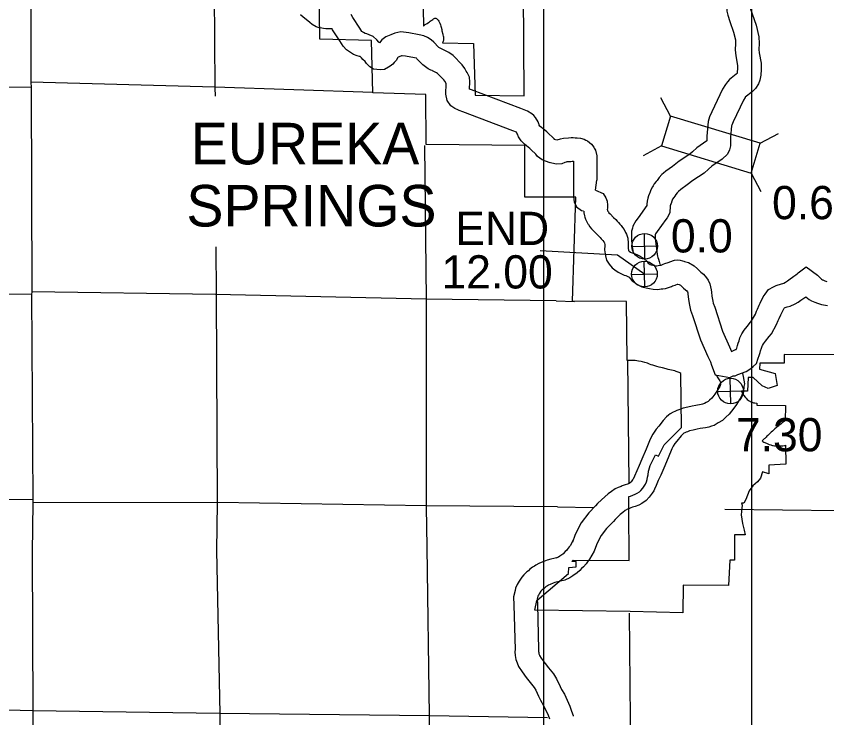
# Model space of a CAD drawing. Extents: x 77230 to 630905, y 790554 to 1662844.
# Drawn here: x 354221 to 374822, y 1590114 to 1607947 of the extents above; entities that cross this region are included whole.
import ezdxf

# ---------------------------------------------------------------- set-up
doc = ezdxf.new("R2010")
doc.units = 0
for name, color, linetype in [('Level 12', 7, 'Continuous'), ('Level 15', 7, 'Continuous'), ('Level 16', 7, 'Continuous'), ('Level 19', 7, 'Continuous'), ('Level 22', 7, 'Continuous'), ('Level 23', 7, 'Continuous'), ('Level 27', 7, 'Continuous'), ('Level 28', 7, 'Continuous'), ('Level 31', 7, 'Continuous'), ('Level 32', 7, 'Continuous'), ('Level 34', 7, 'Continuous')]:
    doc.layers.add(name, color=color, linetype=linetype)

msp = doc.modelspace()

# ---------------------------------------------------------------- linework, layer by layer
at = {"layer": 'Level 12'}
for points in [[(367152, 1603349), (367152, 1604657), (364640, 1604684), (364630, 1605957), (363283, 1606003), (363252, 1607329), (361934, 1607366), (361905, 1609994)], [(364533, 1609917), (364573, 1607694), (364618, 1607732), (364631, 1607742), (364651, 1607755), (364664, 1607764), (364699, 1607786), (364724, 1607804), (364741, 1607820), (364769, 1607839), (364784, 1607849), (364808, 1607867), (364829, 1607881), (364843, 1607889), (364857, 1607894), (364872, 1607898), (364884, 1607897), (364890, 1607894), (364899, 1607888), (364909, 1607880), (364917, 1607873), (364925, 1607865), (364936, 1607856), (364944, 1607847), (364961, 1607821), (364971, 1607806), (364978, 1607790), (364988, 1607771), (365005, 1607725), (365016, 1607692), (365022, 1607668), (365035, 1607605), (365040, 1607572), (365062, 1607490), (365065, 1607472), (365073, 1607442), (365077, 1607428), (365080, 1607416), (365082, 1607402), (365083, 1607386), (365082, 1607367), (365081, 1607353), (365081, 1607343), (365079, 1607329), (365075, 1607310), (365054, 1607269), (365847, 1607256), (365884, 1605941), (367135, 1605926), (367117, 1608579)], [(370465, 1596802), (370547, 1596768), (370688, 1597050), (371131, 1597489), (371111, 1598869), (371087, 1598883), (371070, 1598891), (371044, 1598901), (371022, 1598909), (370993, 1598920), (370956, 1598929), (370917, 1598938), (370878, 1598948), (370835, 1598959), (370792, 1598970), (370737, 1598985), (370644, 1599006), (370566, 1599025), (370504, 1599041), (370453, 1599058), (370404, 1599073), (370361, 1599087), (370315, 1599104), (370269, 1599124), (370197, 1599148), (370139, 1599162), (370103, 1599168), (370036, 1599180), (369991, 1599186), (369949, 1599193), (369908, 1599193), (369878, 1599193), (369843, 1599195), (369804, 1599196), (369749, 1599196), (369730, 1600694), (368363, 1600707), (368443, 1603348), (367152, 1603349)], [(375059, 1599338), (373738, 1599344), (373737, 1599127), (373118, 1599124), (373116, 1598978), (373508, 1598864), (373561, 1598563), (373328, 1598487), (373181, 1598555), (372947, 1598760), (372824, 1598767), (372808, 1598418), (372654, 1598412), (372679, 1598358), (372693, 1598336), (372713, 1598306), (372745, 1598265), (372772, 1598235), (372802, 1598203), (372821, 1598188), (372846, 1598171), (372862, 1598163), (372878, 1598157), (372897, 1598149), (372916, 1598139), (372928, 1598133), (372945, 1598126), (372959, 1598121), (372972, 1598119), (372981, 1598118), (372994, 1598116), (373042, 1598110), (373043, 1598059), (373770, 1598052), (373765, 1597662), (373735, 1597644), (373722, 1597633), (373710, 1597625), (373692, 1597610), (373677, 1597599), (373654, 1597581), (373628, 1597562), (373601, 1597543), (373570, 1597519), (373540, 1597493), (373501, 1597457), (373467, 1597428), (373440, 1597402), (373412, 1597375), (373383, 1597350), (373350, 1597317), (373326, 1597292), (373302, 1597269), (373282, 1597251), (373265, 1597234), (373244, 1597216), (373230, 1597203), (373176, 1597150)], [(373776, 1597042), (373780, 1596558), (373350, 1596531), (373348, 1596316), (373187, 1596365), (373137, 1596206), (373065, 1596108), (372946, 1596011), (372849, 1595883), (372762, 1595661), (372714, 1595570), (372651, 1595568)], [(373176, 1597150), (373196, 1597138), (373226, 1597122), (373287, 1597092), (373320, 1597077), (373354, 1597064), (373396, 1597052), (373417, 1597046), (373442, 1597039), (373461, 1597035), (373493, 1597029), (373516, 1597025), (373561, 1597022), (373593, 1597023), (373624, 1597024), (373666, 1597027), (373701, 1597030), (373752, 1597037), (373776, 1597042)], [(369794, 1595737), (369834, 1595749), (369894, 1595770), (369952, 1595795), (370006, 1595825), (370059, 1595860), (370096, 1595891), (370148, 1595948), (370184, 1595999), (370214, 1596055), (370237, 1596113), (370256, 1596172), (370269, 1596232), (370280, 1596293), (370293, 1596381), (370299, 1596412), (370314, 1596471), (370334, 1596528), (370465, 1596802)], [(369788, 1595434), (369794, 1595737)], [(372651, 1595568), (372664, 1595546), (372669, 1595519), (372660, 1595441), (372649, 1595270), (372683, 1595053), (372718, 1594884), (372749, 1594764)], [(368377, 1594119), (369803, 1594112), (369788, 1595434)], [(372749, 1594764), (372473, 1594766)], [(372473, 1594766), (372474, 1594119)], [(372474, 1594119), (372355, 1594117), (372323, 1593475), (371173, 1593482), (371162, 1592778), (369823, 1592816), (367405, 1592850), (367450, 1593093), (368254, 1593779), (368266, 1593934), (368453, 1593953), (368450, 1594086)], [(368342, 1594086), (368377, 1594119)], [(368450, 1594086), (368342, 1594086)]]:
    msp.add_lwpolyline(points, dxfattribs=at)
at = {"layer": 'Level 15'}
for points in [[(354594, 1609113), (354590, 1606273), (354598, 1606135), (354619, 1600942), (354608, 1600871), (354642, 1595652), (354641, 1595578), (354624, 1594312)], [(354624, 1594312), (354645, 1590288), (354644, 1585065), (354598, 1579843), (354599, 1579713), (354592, 1574536), (354586, 1574466), (354526, 1569264)]]:
    msp.add_lwpolyline(points, dxfattribs=at)
at = {"layer": 'Level 16'}
for points in [[(359246, 1609740), (359272, 1606126), (359274, 1605918)], [(363285, 1606008), (359268, 1606140), (354590, 1606273)], [(354598, 1606135), (352106, 1606171)], [(364600, 1604657), (364640, 1600740), (364642, 1595478), (364659, 1594455)], [(359298, 1602086), (359306, 1600878), (359327, 1595573), (359314, 1594367)], [(354608, 1600871), (349351, 1600951), (344053, 1601071), (338821, 1601069), (337515, 1601092)], [(367947, 1600711), (364642, 1600752), (359286, 1600876), (354619, 1600942)], [(367947, 1600711), (368412, 1600693)], [(369760, 1599193), (369793, 1596091)], [(354642, 1595652), (349419, 1595682), (344760, 1595757)], [(367975, 1595476), (364636, 1595500), (359349, 1595585), (354641, 1595578)], [(367975, 1595476), (368884, 1595459)], [(372230, 1595417), (375161, 1595385), (380321, 1595346), (385684, 1595389)], [(359314, 1594367), (359397, 1590218), (359446, 1585039)], [(364659, 1594455), (364714, 1590160), (364732, 1584975)], [(369798, 1592776), (369827, 1590083), (369840, 1586563)], [(354645, 1590288), (349428, 1590423), (348727, 1590430)], [(367724, 1590116), (364722, 1590168), (359389, 1590222), (354645, 1590288)]]:
    msp.add_lwpolyline(points, dxfattribs=at)
at = {"layer": 'Level 19'}
for p, q in [((370854, 1605408), (370605, 1605873)), ((373128, 1604718), (373593, 1604967)), ((370624, 1604650), (370158, 1604401)), ((372898, 1603960), (373146, 1603494))]:
    msp.add_line(p, q, dxfattribs=at)
msp.add_lwpolyline([(373128, 1604718), (370854, 1605408), (370624, 1604650), (372898, 1603960)], close=True, dxfattribs=at)
at = {"layer": 'Level 22'}
for points in [[(372281, 1608622), (372302, 1608450), (372302, 1608436), (372281, 1608265), (372283, 1608076), (372305, 1607976), (372354, 1607814), (372455, 1607543), (372501, 1607345), (372503, 1607255), (372496, 1607088), (372507, 1606940), (372553, 1606695), (372554, 1606614), (372548, 1606528), (372541, 1606493), (372538, 1606487), (372523, 1606472), (372353, 1606339), (372296, 1606282), (372245, 1606214), (372175, 1606091), (371903, 1605520)], [(372877, 1608694), (372902, 1608489), (372903, 1608400), (372882, 1608231), (372882, 1608143), (372886, 1608128), (372923, 1608007), (373031, 1607716), (373099, 1607420), (373103, 1607251), (373097, 1607097), (373103, 1607017), (373152, 1606757), (373155, 1606596), (373144, 1606452), (373120, 1606321), (373087, 1606230), (373008, 1606110), (372924, 1606024), (372751, 1605888), (372749, 1605886), (372747, 1605884), (372707, 1605813), (372445, 1605262)], [(371902, 1605517), (371840, 1605385), (371810, 1605274), (371770, 1604896), (371772, 1604777), (371521, 1604604), (371413, 1604500), (371345, 1604442), (371069, 1604263), (370898, 1604128)], [(372446, 1605265), (372406, 1605178), (372402, 1605162), (372371, 1604869), (372374, 1604650), (372351, 1604547), (372295, 1604440), (372163, 1604317), (371902, 1604138), (371816, 1604055), (371703, 1603959), (371420, 1603775), (371270, 1603657)], [(370898, 1604128), (370732, 1604011), (370676, 1603959), (370633, 1603920), (370563, 1603847), (370507, 1603771), (370486, 1603743), (370439, 1603686), (370411, 1603638), (370395, 1603613), (370350, 1603535), (370326, 1603458), (370318, 1603440), (370291, 1603383), (370270, 1603320), (370253, 1603243), (370246, 1603169), (370245, 1603137), (370026, 1602823), (369966, 1602743), (369934, 1602687), (369926, 1602672), (369896, 1602613), (369880, 1602562), (369859, 1602483), (369855, 1602383), (369860, 1602256), (369871, 1602154), (369905, 1601926)], [(371270, 1603657), (371110, 1603543), (371053, 1603490), (371023, 1603459), (370988, 1603411), (370956, 1603369), (370931, 1603339), (370925, 1603330), (370911, 1603306), (370903, 1603293), (370888, 1603245), (370863, 1603189), (370849, 1603160), (370849, 1603158), (370846, 1603146), (370845, 1603132), (370844, 1603102), (370838, 1603040), (370836, 1603028), (370834, 1602947), (370765, 1602821), (370729, 1602782), (370512, 1602471), (370470, 1602415), (370460, 1602397), (370457, 1602391), (370456, 1602389), (370456, 1602385), (370459, 1602300), (370467, 1602230), (370505, 1601972), (370514, 1601892), (370521, 1601849), (370532, 1601813), (370549, 1601773), (370563, 1601715), (370583, 1601645), (370583, 1601634)], [(372015, 1598817), (372032, 1598784), (372085, 1598706), (372102, 1598675), (372110, 1598660), (372120, 1598608), (372118, 1598584), (372106, 1598537), (372073, 1598483), (372027, 1598413), (371977, 1598342), (371898, 1598238), (371845, 1598190), (371811, 1598157), (371754, 1598126), (371715, 1598101), (371662, 1598082), (371630, 1598076), (371492, 1598054), (371397, 1598033), (371293, 1598010), (371173, 1597982), (371102, 1597959), (371060, 1597941), (371009, 1597922), (370964, 1597900), (370914, 1597879), (370842, 1597841), (370795, 1597806), (370749, 1597765), (370665, 1597674), (370552, 1597530), (370485, 1597453), (370397, 1597327), (370331, 1597195), (370233, 1596944), (370125, 1596690), (370056, 1596528), (369992, 1596392), (369934, 1596258), (369900, 1596181), (369898, 1596178), (369888, 1596162), (369851, 1596113), (369835, 1596095), (369800, 1596070), (369795, 1596068), (369764, 1596056), (369695, 1596036), (369623, 1596009), (369593, 1595996), (369516, 1595971), (369443, 1595931), (369353, 1595869), (369269, 1595807), (369178, 1595730), (369094, 1595655), (368994, 1595560), (368947, 1595499), (368773, 1595324), (368580, 1595071), (368487, 1594889), (368417, 1594746), (368357, 1594578)], [(372679, 1598865), (372696, 1598790), (372731, 1598606), (372715, 1598531), (372710, 1598484), (372681, 1598359), (372647, 1598271), (372580, 1598162), (372524, 1598076), (372461, 1597987), (372342, 1597830), (372256, 1597753), (372170, 1597669), (372058, 1597609), (371958, 1597545), (371889, 1597526), (371824, 1597503), (371738, 1597485), (371605, 1597464), (371525, 1597447), (371424, 1597425), (371337, 1597405), (371313, 1597397), (371281, 1597383), (371249, 1597371), (371215, 1597354), (371171, 1597336), (371168, 1597334), (371122, 1597284), (371014, 1597147), (370959, 1597083), (370914, 1597019), (370880, 1596951), (370789, 1596718), (370677, 1596455), (370604, 1596282), (370538, 1596144), (370483, 1596018), (370444, 1595927), (370423, 1595885), (370384, 1595824), (370311, 1595725), (370228, 1595638), (370119, 1595561), (370045, 1595520), (369954, 1595487), (369884, 1595466), (369846, 1595452), (369806, 1595434), (369757, 1595419), (369701, 1595380), (369641, 1595336), (369572, 1595278), (369502, 1595215), (369440, 1595156), (369402, 1595107), (369386, 1595090), (369227, 1594929), (369089, 1594749), (369023, 1594620), (368971, 1594513), (368914, 1594352)], [(368380, 1594627), (368300, 1594489), (368274, 1594457), (368223, 1594391), (368207, 1594368), (368174, 1594342), (368124, 1594284), (368113, 1594275), (368038, 1594224), (368002, 1594200), (367939, 1594172)], [(368914, 1594352), (368794, 1594144), (368743, 1594082), (368703, 1594030), (368642, 1593947), (368592, 1593908), (368548, 1593856), (368476, 1593796), (368369, 1593724), (368291, 1593673), (368164, 1593615)], [(367990, 1594190), (367883, 1594163), (367807, 1594147), (367717, 1594122), (367632, 1594089), (367560, 1594057), (367503, 1594035), (367424, 1593992), (367397, 1593972), (367342, 1593941), (367263, 1593880), (367239, 1593853), (367202, 1593827), (367119, 1593746), (367075, 1593686), (367003, 1593589), (366957, 1593505), (366911, 1593407), (366898, 1593351), (366861, 1593192), (366870, 1592976), (366899, 1591850), (366897, 1591788), (366904, 1591698), (366922, 1591599), (366949, 1591510), (366984, 1591417), (367077, 1591284), (367185, 1591134), (367280, 1591012), (367382, 1590881), (367426, 1590812), (367499, 1590664), (367543, 1590558), (367625, 1590429), (367738, 1590180), (367771, 1590088)], [(368164, 1593615), (368017, 1593578), (367948, 1593564), (367907, 1593552), (367864, 1593536), (367792, 1593503), (367753, 1593488), (367749, 1593486), (367728, 1593470), (367676, 1593440), (367671, 1593436), (367636, 1593398), (367585, 1593363), (367573, 1593351), (367558, 1593330), (367511, 1593267), (367493, 1593234), (367480, 1593207), (367464, 1593137), (367470, 1592996), (367499, 1591849), (367498, 1591802), (367500, 1591776), (367506, 1591739), (367517, 1591704), (367518, 1591700), (367567, 1591631), (367666, 1591493), (367753, 1591381), (367873, 1591228), (367950, 1591106), (368045, 1590913), (368077, 1590836), (368154, 1590714), (368294, 1590407), (368338, 1590283), (368375, 1590170), (368380, 1590152)]]:
    msp.add_lwpolyline(points, dxfattribs=at)
at = {"layer": 'Level 23'}
for points in [[(361518, 1607926), (361447, 1607981)], [(367783, 1604221), (367728, 1604242), (367672, 1604259), (367586, 1604298), (367471, 1604377), (367426, 1604442), (367313, 1604551), (367273, 1604582), (367193, 1604652), (367137, 1604695), (367058, 1604778), (366989, 1604883), (366961, 1604945), (366947, 1604975), (366940, 1604997), (366839, 1605035), (365571, 1605513), (365482, 1605549), (365448, 1605566), (365371, 1605604), (365264, 1605666), (365170, 1605804), (365139, 1605965), (365147, 1606238), (365112, 1606299), (365092, 1606328), (364929, 1606491), (364906, 1606508), (364852, 1606534), (364803, 1606558), (364789, 1606566), (364758, 1606578), (364693, 1606613), (364620, 1606659), (364556, 1606708), (364402, 1606866), (364391, 1606877), (364345, 1606886), (364111, 1606932), (364031, 1606941), (364015, 1606937), (363954, 1606916), (363931, 1606906), (363922, 1606896), (363877, 1606825), (363829, 1606773), (363791, 1606731), (363727, 1606676), (363683, 1606648), (363583, 1606596), (363472, 1606585), (363300, 1606602), (363208, 1606662), (363121, 1606747), (363094, 1606792), (363027, 1606849), (362993, 1606886), (362969, 1606913), (362961, 1606920), (362942, 1606925), (362889, 1606939), (362794, 1606977), (362617, 1607096), (362533, 1607185), (362448, 1607320), (362261, 1607604), (362248, 1607628), (362237, 1607629), (362212, 1607630), (362148, 1607625), (362087, 1607627), (362029, 1607632), (361990, 1607639), (361925, 1607652), (361841, 1607677), (361744, 1607733), (361683, 1607784), (361548, 1607893), (361518, 1607926)], [(367898, 1604819), (367706, 1605007), (367653, 1605047), (367571, 1605118), (367539, 1605143), (367532, 1605150), (367515, 1605176), (367508, 1605192), (367501, 1605212), (367487, 1605260), (367418, 1605370), (367373, 1605423), (367322, 1605466), (367214, 1605536), (367050, 1605597), (365790, 1606072), (365743, 1606091), (365748, 1606278), (365741, 1606396), (365684, 1606512), (365659, 1606551), (365623, 1606615), (365557, 1606713), (365323, 1606945), (365220, 1607022), (365113, 1607074), (365082, 1607089), (365048, 1607108), (365010, 1607123), (364995, 1607132), (364963, 1607152), (364954, 1607158), (364832, 1607285), (364768, 1607350), (364677, 1607409), (364579, 1607452), (364459, 1607475), (364203, 1607526), (363995, 1607549), (363847, 1607514), (363741, 1607477), (363618, 1607426), (363517, 1607345), (363455, 1607273), (363444, 1607282), (363438, 1607289), (363389, 1607345), (363290, 1607427), (363192, 1607476), (363133, 1607495), (363097, 1607505), (363087, 1607507), (363049, 1607535), (363027, 1607543), (363019, 1607549), (363009, 1607555), (362952, 1607645), (362776, 1607913), (362732, 1607993)], [(367882, 1604821), (367971, 1604803), (368055, 1604826), (368133, 1604845), (368261, 1604855), (368326, 1604863), (368374, 1604860), (368423, 1604858), (368446, 1604856), (368479, 1604858), (368562, 1604849), (368652, 1604818), (368697, 1604795), (368698, 1604794), (368740, 1604776), (368795, 1604739), (368845, 1604693), (368901, 1604616), (368914, 1604590), (368942, 1604539), (368981, 1604398), (368981, 1603780)], [(367764, 1604233), (367944, 1604197), (368096, 1604207), (368171, 1604236), (368205, 1604245), (368226, 1604250), (368321, 1604257), (368348, 1604261), (368381, 1604259), (368381, 1603365), (368394, 1603290), (368405, 1603228), (368458, 1603101), (368592, 1603008), (368643, 1602996)], [(368948, 1603526), (368981, 1603780)], [(368948, 1603526), (369135, 1603438), (369206, 1603330), (369237, 1603249), (369251, 1603142), (369245, 1603065), (369244, 1603035), (369244, 1603033), (369245, 1603027), (369252, 1603001), (369263, 1602986), (369271, 1602971), (369284, 1602952), (369313, 1602927), (369401, 1602833), (369458, 1602776), (369492, 1602738), (369527, 1602706), (369566, 1602658), (369600, 1602624), (369634, 1602575), (369676, 1602526), (369709, 1602451), (369735, 1602408), (369764, 1602307), (369778, 1602175), (369778, 1602097), (369774, 1602039), (369781, 1601998), (369782, 1601990), (369797, 1601978), (369833, 1601951), (369850, 1601943), (369949, 1601903), (370007, 1601881), (370080, 1601845), (370129, 1601813), (370171, 1601786), (370253, 1601710), (370279, 1601673), (370322, 1601640), (370328, 1601637), (370358, 1601631), (370433, 1601613), (370481, 1601606), (370506, 1601604), (370534, 1601608), (370591, 1601615), (370609, 1601616), (370626, 1601623), (370665, 1601643), (370707, 1601658), (370734, 1601667), (370762, 1601681), (370816, 1601698), (370829, 1601702), (370952, 1601748), (371026, 1601751), (371094, 1601747), (371154, 1601729), (371185, 1601719), (371206, 1601713), (371306, 1601687), (371452, 1601601), (371540, 1601525), (371598, 1601467), (371622, 1601445), (371688, 1601392), (371768, 1601294), (371809, 1601234), (371853, 1601144), (371887, 1600995), (371889, 1600932), (371900, 1600833), (371923, 1600704), (371933, 1600649), (371976, 1600548), (372175, 1599939), (372347, 1599544), (372401, 1599424)], [(368645, 1602988), (368647, 1602950), (368664, 1602876), (368674, 1602841), (368688, 1602786), (368730, 1602702), (368753, 1602669), (368762, 1602652), (368801, 1602596), (368842, 1602543), (368895, 1602495), (368970, 1602415), (369021, 1602364), (369063, 1602318), (369091, 1602292), (369122, 1602254), (369134, 1602242), (369156, 1602209), (369164, 1602200), (369175, 1602177), (369178, 1602143), (369178, 1602121), (369169, 1602010), (369188, 1601903), (369195, 1601856), (369222, 1601746), (369287, 1601641), (369366, 1601554), (369432, 1601501), (369520, 1601437), (369671, 1601362), (369711, 1601352), (369729, 1601345), (369765, 1601331), (369782, 1601323), (369800, 1601311), (369822, 1601279), (369877, 1601224), (369915, 1601196), (369997, 1601134), (370124, 1601065), (370232, 1601044), (370318, 1601024), (370411, 1601009), (370526, 1601001), (370614, 1601013), (370653, 1601018), (370721, 1601024), (370802, 1601048), (370875, 1601076), (370902, 1601090), (370967, 1601112), (370988, 1601123), (371026, 1601132), (371038, 1601137), (371074, 1601127), (371101, 1601111), (371132, 1601084), (371183, 1601034), (371229, 1600991), (371263, 1600964), (371285, 1600937), (371289, 1600917), (371291, 1600888), (371306, 1600747), (371333, 1600598), (371354, 1600478), (371413, 1600338), (371614, 1599725), (371799, 1599301), (371863, 1599158), (371896, 1599079), (371982, 1598835)], [(372401, 1599424), (372501, 1599472), (372518, 1599476), (372532, 1599513), (372552, 1599579), (372571, 1599639), (372592, 1599694), (372613, 1599774), (372662, 1599872), (372721, 1599969), (372799, 1600062), (372885, 1600170), (372911, 1600205), (373006, 1600371), (373037, 1600447), (373063, 1600504), (373105, 1600600), (373130, 1600656), (373203, 1600810), (373259, 1600883), (373338, 1600996), (373464, 1601065), (373537, 1601103), (373672, 1601145), (373705, 1601150), (373732, 1601164), (373775, 1601189), (373820, 1601218), (373890, 1601271), (373953, 1601314), (373986, 1601340), (374035, 1601374), (374066, 1601399), (374069, 1601400), (374092, 1601426), (374300, 1601576), (374583, 1601368), (374654, 1601300), (374689, 1601263), (374716, 1601243), (374718, 1601242), (374735, 1601234), (374771, 1601221), (374824, 1601206)], [(371982, 1598835), (372357, 1598763), (372440, 1598806), (372497, 1598810), (372561, 1598841), (372772, 1598913), (372891, 1598988), (372947, 1599043), (373038, 1599123), (373077, 1599256), (373102, 1599323), (373125, 1599402), (373137, 1599440), (373164, 1599511), (373177, 1599560), (373188, 1599581), (373211, 1599620), (373264, 1599683), (373360, 1599803), (373414, 1599876), (373547, 1600107), (373589, 1600210), (373611, 1600260), (373653, 1600355), (373676, 1600405), (373718, 1600496), (373742, 1600526), (373749, 1600537), (373766, 1600546), (373813, 1600560), (373895, 1600575), (374017, 1600636), (374091, 1600679), (374164, 1600726), (374241, 1600784), (374286, 1600815), (374374, 1600749), (374437, 1600709), (374514, 1600676), (374587, 1600650), (374684, 1600622), (374785, 1600602), (374837, 1600594)]]:
    msp.add_lwpolyline(points, dxfattribs=at)
at = {"layer": 'Level 28'}
for p, q in [((372910, 1655440), (372910, 1475921)), ((367630, 1481201), (367630, 1651480))]:
    msp.add_line(p, q, dxfattribs=at)
at = {"layer": 'Level 31'}
msp.add_lwpolyline([(367535, 1601989), (369499, 1601882), (370200, 1601386)], dxfattribs=at)
at = {"layer": 'Level 34'}
for p, q in [((370201, 1601775), (370185, 1602426)), ((369868, 1602093), (370518, 1602108)), ((370195, 1601067), (370180, 1601718)), ((369863, 1601385), (370513, 1601400)), ((372382, 1598093), (372367, 1598744)), ((372050, 1598411), (372700, 1598426))]:
    msp.add_line(p, q, dxfattribs=at)
for centre in [(370193, 1602100), (370188, 1601393), (372375, 1598418)]:
    msp.add_circle(centre, 326, dxfattribs=at)

# ---------------------------------------------------------------- texts
at = {"layer": 'Level 27'}
for s, p in [('EUREKA', (358658, 1604181)), ('SPRINGS', (358547, 1602602))]:
    msp.add_text(s, height=1056, dxfattribs=at).set_placement(p)
at = {"layer": 'Level 31'}
for s, p in [('END', (365381, 1602131)), ('0.0', (370861, 1601942)), ('12.00', (365030, 1601026)), ('7.30', (372513, 1596887))]:
    msp.add_text(s, height=844.8, dxfattribs=at).set_placement(p)
at = {"layer": 'Level 32'}
msp.add_text('0.68(U.P.)', height=844.8, dxfattribs=at).set_placement((373431, 1602787))

doc.saveas('drawing.dxf')
